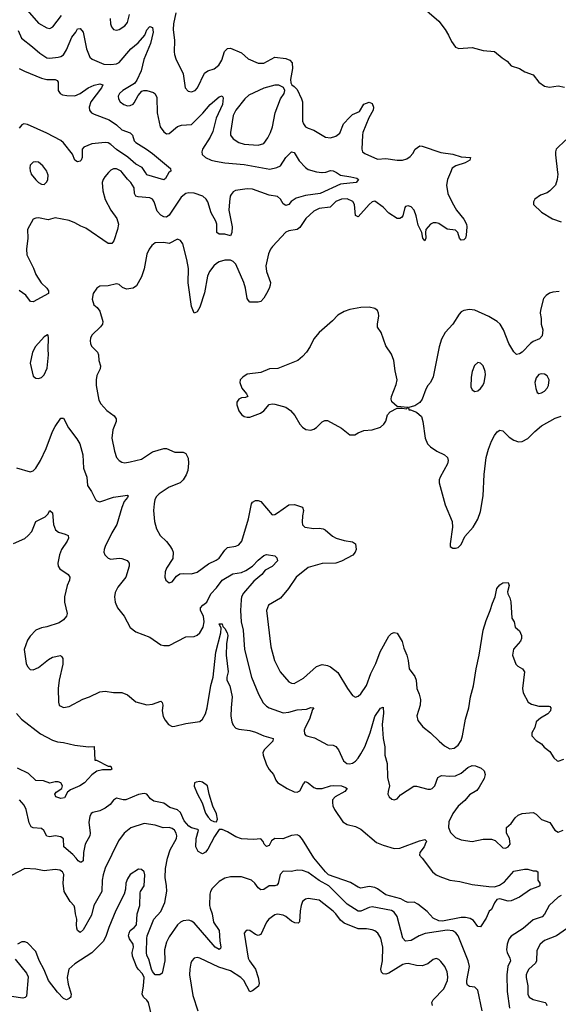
# Model space of a CAD drawing. Header units: inches. Extents: x 1771504 to 1971212, y 471788 to 643615.
# Tile 583 of 587: x 1903994 to 1907870, y 594018 to 601100. Entities that reach past the tile are written whole.
import ezdxf

# ---------------------------------------------------------------- set-up
doc = ezdxf.new("R2010")
doc.units = ezdxf.units.IN
doc.header["$MEASUREMENT"] = 0
doc.layers.add('B9509', color=7, linetype='Continuous')
doc.layers.add('B9600', color=7, linetype='Continuous')

msp = doc.modelspace()

# ---------------------------------------------------------------- linework, layer by layer
at = {"layer": 'B9509', "color": 5}
for points, elevation in [([(1904633.8, 600000), (1904606.7, 599970), (1904593.7, 599950), (1904587.8, 599930), (1904591.6, 599870), (1904610, 599807.3), (1904650, 599730.6), (1904692.2, 599670), (1904705.7, 599630), (1904698.9, 599590), (1904672.2, 599510), (1904656, 599490), (1904630, 599489.6), (1904470, 599601.1), (1904434, 599614), (1904390, 599639.7), (1904350, 599656.3), (1904250, 599674), (1904198.8, 599661.2), (1904130, 599675.1), (1904110, 599673), (1904090, 599664.5), (1904048.9, 599590), (1904053.2, 599530), (1904043.2, 599450), (1904046.4, 599410), (1904094.2, 599314.2), (1904110, 599268.4), (1904148.6, 599208.6), (1904190, 599168.8), (1904201.6, 599150), (1904201.1, 599130), (1904090, 599071.1), (1904072.7, 599072.7), (1904039, 599119), (1903990, 599153.3)], 360), ([(1904073.1, 600000), (1904077.6, 599990), (1904110, 599948.5), (1904130, 599930.4), (1904150, 599918.4), (1904170, 599915.5), (1904190, 599934), (1904195.6, 599950), (1904197.6, 599982.4), (1904192.6, 600000)], 360), ([(1907093.3, 600000), (1907072.9, 599950), (1907064.7, 599910), (1907074.9, 599850), (1907105.6, 599785.6), (1907138.2, 599730), (1907190, 599664.9), (1907208.4, 599630), (1907211.1, 599610), (1907206.2, 599550), (1907202.4, 599530), (1907190, 599517.6), (1907170, 599515.3), (1907158, 599530), (1907147.5, 599570), (1907130, 599586.3), (1907070, 599594.7), (1907010, 599633.8), (1906990, 599640.2), (1906970, 599638.9), (1906950.9, 599629.1), (1906917.6, 599590), (1906913.7, 599570), (1906915.8, 599530), (1906910, 599509.2), (1906894, 599530), (1906887.6, 599570), (1906861.8, 599621.8), (1906848.2, 599690), (1906833, 599730), (1906810, 599753.6), (1906790, 599760.7), (1906770, 599756), (1906765.5, 599750), (1906750.4, 599690), (1906741.4, 599678.6), (1906730, 599669.6), (1906710, 599671.2), (1906650, 599708.3), (1906610, 599750.6), (1906550, 599795.1), (1906530, 599789.8), (1906510, 599770.8), (1906430, 599681.1), (1906410, 599692.7), (1906402.9, 599770), (1906391.9, 599791.9), (1906351.5, 599811.5), (1906310, 599810.5), (1906270, 599791.8), (1906227.9, 599752.1), (1906150, 599741.3), (1906110, 599724.1), (1906052.6, 599670), (1906010, 599606.6), (1905990, 599591.8), (1905930, 599581), (1905910, 599571.1), (1905812.9, 599470), (1905798.9, 599450), (1905784.8, 599415.2), (1905766.3, 599330), (1905769, 599290), (1905798.2, 599210), (1905797.6, 599190), (1905790, 599166), (1905770.2, 599130), (1905750, 599096.2), (1905730, 599073.6), (1905710, 599067.8), (1905667.5, 599067.5), (1905650, 599069.4), (1905640.1, 599080.1), (1905630, 599095.3), (1905619.5, 599170), (1905607.4, 599210), (1905550, 599341.4), (1905530, 599360.6), (1905510, 599370.6), (1905470, 599369.8), (1905430, 599358.4), (1905410, 599347.6), (1905390, 599329.7), (1905358.8, 599290), (1905345.4, 599254.6), (1905323.4, 599136.6), (1905290, 599033.2), (1905270, 598999.3), (1905250, 598989.2), (1905230, 599038), (1905206.9, 599206.9), (1905208.2, 599310), (1905196.2, 599376.2), (1905167.1, 599487.1), (1905150.9, 599510.9), (1905130, 599521.6), (1905070, 599491.6), (1905030, 599496.9), (1904970, 599495.1), (1904944.2, 599475.8), (1904924.9, 599450), (1904910, 599413.2), (1904890, 599309), (1904871.6, 599250), (1904833.7, 599186.3), (1904810, 599168.3), (1904762.2, 599162.3), (1904734.1, 599174.1), (1904710, 599196.4), (1904690, 599199.8), (1904630, 599186.6), (1904570, 599183.6), (1904548, 599170), (1904523.7, 599130), (1904514.3, 599090), (1904527.4, 599050), (1904551.2, 599031.2), (1904570, 599004), (1904592.2, 598930), (1904590.5, 598910), (1904576.3, 598890), (1904513.7, 598830), (1904503.7, 598810), (1904500.3, 598790), (1904503.1, 598770), (1904511.8, 598751.8), (1904553.4, 598710), (1904560.5, 598690), (1904563, 598650), (1904574.9, 598610), (1904572.7, 598590), (1904550, 598541.2), (1904544.7, 598510), (1904544.4, 598470), (1904563.7, 598363.7), (1904577.8, 598337.8), (1904620.9, 598290), (1904674, 598250), (1904688.8, 598230), (1904688.9, 598210), (1904663.6, 598150), (1904658, 598090), (1904675.6, 597995.6), (1904690, 597950.8), (1904710.3, 597930.3), (1904730, 597918.4), (1904750, 597913.7), (1904790, 597919), (1904870, 597938.3), (1904950, 597991.4), (1905030, 598016.1), (1905050, 598016.9), (1905110, 597990.3), (1905170.4, 597990.4), (1905190, 597979.1), (1905207, 597947), (1905209.3, 597909.3), (1905203.4, 597856.6), (1905192.3, 597827.7), (1905170, 597791.5), (1905147.7, 597770), (1905070, 597737.1), (1904997.6, 597690), (1904978.9, 597670), (1904967.6, 597650), (1904961.1, 597618.9), (1904957.3, 597570), (1904964.7, 597490), (1904978.4, 597438.4), (1905003.7, 597390), (1905050, 597346.7), (1905075.2, 597315.2), (1905091.8, 597290), (1905097.8, 597270), (1905095.6, 597224.4), (1905050, 597154.5), (1905041.1, 597130), (1905038, 597090), (1905045.3, 597070), (1905070, 597050.5), (1905090, 597058), (1905123.1, 597096.9), (1905146.7, 597113.3), (1905170, 597117.6), (1905230, 597115.3), (1905270, 597127.2), (1905352.6, 597187.4), (1905407.9, 597212.1), (1905430, 597226.9), (1905470, 597284.6), (1905490, 597304), (1905550, 597314.3), (1905570, 597323.1), (1905591.4, 597350), (1905640.2, 597510), (1905663.2, 597616.8), (1905670, 597630.3), (1905690, 597643.1), (1905710, 597643.1), (1905730, 597633.7), (1905810, 597539.1), (1905830, 597540.5), (1905850, 597552.2), (1905930, 597610.3), (1905972.5, 597612.5), (1906030, 597593), (1906037.1, 597570), (1906029, 597531), (1906026.3, 597486.3), (1906030, 597466.8), (1906046.8, 597450), (1906110, 597440.4), (1906150, 597443.7), (1906178, 597438), (1906191.3, 597431.3), (1906244.7, 597384.7), (1906270.7, 597370), (1906330, 597354), (1906390, 597344.9), (1906410.6, 597330), (1906414.9, 597290), (1906408.2, 597270), (1906392.1, 597248), (1906310, 597206), (1906268.8, 597191.2), (1906170, 597189.8), (1906070, 597161), (1905984.4, 597090), (1905928.9, 597010), (1905870, 596940.5), (1905785.5, 596890), (1905769, 596850), (1905800.2, 596590), (1905828.1, 596490), (1905867.8, 596410), (1905930, 596337), (1905950, 596327.4), (1905970, 596324.9), (1906035.6, 596364.4), (1906130, 596447.4), (1906170, 596461.7), (1906210, 596454.6), (1906230, 596445.7), (1906284.5, 596404.4), (1906352.9, 596290), (1906390, 596240.4), (1906410, 596228.5), (1906430, 596234.4), (1906450, 596252.2), (1906490, 596312.4), (1906521.3, 596398.7), (1906557.5, 596470), (1906587.2, 596552.8), (1906650, 596665.5), (1906670, 596684.4), (1906690, 596692.4), (1906710, 596687.7), (1906747, 596627), (1906758.6, 596578.6), (1906780.3, 596530), (1906790.2, 596490.2), (1906796.5, 596430), (1906836.6, 596376.6), (1906846.7, 596350), (1906852.9, 596290), (1906869.2, 596249.2), (1906877.2, 596210), (1906875.2, 596170), (1906852.2, 596092.2), (1906858.7, 596058.7), (1906895.1, 596015.1), (1906950.6, 595970), (1907011.6, 595911.5), (1907050, 595878.4), (1907090, 595855.8), (1907120.1, 595859.9), (1907150, 595882.4), (1907170, 595916.3), (1907180.7, 595950), (1907202.6, 596070), (1907225.4, 596150), (1907237.4, 596230), (1907260.8, 596310), (1907277.9, 596430), (1907299.9, 596530), (1907329.9, 596710.1), (1907350, 596779.5), (1907380.7, 596850), (1907395.9, 596904.1), (1907415.1, 596950), (1907428.7, 597010), (1907450, 597035.8), (1907470, 597050.3), (1907510, 597052.4), (1907516.3, 597030), (1907505.2, 596985.2), (1907507.3, 596970), (1907522.4, 596942.4), (1907528.1, 596911.9), (1907534.9, 596794.9), (1907552.2, 596770), (1907560.7, 596730), (1907590, 596704), (1907604.4, 596670), (1907605.2, 596650), (1907597.5, 596630), (1907548.2, 596571.8), (1907539.6, 596530), (1907564.6, 596464.6), (1907578.4, 596450), (1907613, 596430), (1907627.6, 596410), (1907611.5, 596290), (1907617.5, 596257.5), (1907652.4, 596192.4), (1907676.5, 596176.5), (1907730, 596161.8), (1907801.7, 596161.7), (1907810, 596159.5), (1907817.4, 596150), (1907813, 596130), (1907793.6, 596106.4), (1907742.7, 596077.3), (1907710.4, 596050), (1907700.3, 596010), (1907680.5, 595970), (1907680.7, 595950), (1907710, 595914.8), (1907750, 595891), (1907767.9, 595867.9), (1907810, 595836), (1907838.4, 595790), (1907862.8, 595770), (1907870, 595766.7), (1907910, 595782.3)], 380), ([(1906273.3, 600000), (1906302.5, 599982.5), (1906378, 599970), (1906419.8, 599959.8), (1906431.3, 599951.3), (1906416, 599930), (1906303.4, 599916.6), (1906155.8, 599850), (1906050, 599835.6), (1905983.8, 599816.2), (1905946.9, 599793.1), (1905930, 599771.1), (1905910, 599763.5), (1905890, 599775.1), (1905870.8, 599810), (1905848.2, 599828.2), (1905790, 599838.9), (1905670, 599880.1), (1905630, 599882.7), (1905547.7, 599872.3), (1905530, 599861.8), (1905516.5, 599843.5), (1905509.6, 599830), (1905502.7, 599790), (1905500.1, 599730), (1905521.8, 599610), (1905520.3, 599570), (1905510, 599546.6), (1905470, 599557.7), (1905430, 599557.4), (1905411.8, 599570), (1905411.5, 599628.5), (1905406.4, 599650), (1905371.4, 599711.4), (1905348.2, 599790), (1905335, 599810), (1905310.8, 599830.8), (1905250, 599853), (1905210, 599854.4), (1905188.7, 599850), (1905156.1, 599823.9), (1905070, 599693.7), (1905050, 599680.8), (1905030, 599682.4), (1905010, 599694), (1904984.2, 599724.2), (1904960.5, 599790), (1904948.7, 599808.7), (1904930, 599819.8), (1904846.6, 599826.6), (1904830, 599831.6), (1904819.8, 599850), (1904817.2, 599890), (1904794.7, 599930), (1904770, 599953.5), (1904732.5, 600000)], 360), ([(1905067.7, 600000), (1905042.6, 599957.4), (1905031, 599949), (1904910, 599984.1), (1904899.8, 600000)], 340), ([(1906167.3, 600000), (1906170, 599999.6), (1906172.5, 600000)], 360), ([(1907864.8, 600000), (1907866, 599990), (1907863, 599950), (1907850.4, 599910), (1907810, 599869.3), (1907790, 599856), (1907742.5, 599837.5), (1907702, 599810), (1907691.3, 599790), (1907691.3, 599770), (1907750, 599714.8), (1907828.3, 599668.3), (1907890, 599646)], 420), ([(1907875.6, 599144.4), (1907830, 599140.3), (1907806.9, 599133.1), (1907782.7, 599117.3), (1907764.7, 599095.3), (1907740.8, 599010), (1907738.9, 598990), (1907746.7, 598950), (1907747.2, 598910), (1907759, 598870), (1907753.7, 598826.3), (1907735.8, 598804.2), (1907690, 598785.3), (1907668.8, 598771.2), (1907610, 598709.7), (1907590, 598696.3), (1907570, 598691.8), (1907550, 598711.6), (1907514, 598770), (1907475, 598870), (1907452.2, 598910), (1907430.8, 598930), (1907370, 598965), (1907270, 599011.2), (1907230, 599016.9), (1907190, 599009.6), (1907170, 598998), (1907157.2, 598982.8), (1907110.2, 598909.8), (1907054.9, 598850), (1907030, 598802), (1907012.7, 598747.3), (1906970, 598532.3), (1906950, 598491.5), (1906931, 598469), (1906917.4, 598442.6), (1906890.2, 598369.8), (1906873.3, 598346.7), (1906837.6, 598322.4), (1906792, 598310), (1906794, 598294), (1906806, 598294), (1906850, 598278.3), (1906885.2, 598245.2), (1906896, 598210), (1906913.1, 598090), (1906928.4, 598048.4), (1906950, 598027), (1906995.6, 597995.6), (1907051, 597971), (1907073.6, 597950), (1907078.2, 597930), (1907073.5, 597906.5), (1907019.5, 597810), (1907012.4, 597790), (1907012.2, 597770), (1907054.9, 597610), (1907105.7, 597490), (1907108.9, 597450), (1907091.1, 597331.1), (1907092, 597310), (1907110, 597298), (1907130, 597298), (1907150, 597304.7), (1907170, 597324.7), (1907197.2, 597382.8), (1907257.6, 597450), (1907290, 597506.8), (1907310, 597562.8), (1907330, 597676), (1907336.4, 597830), (1907352, 597950), (1907367.8, 598012.2), (1907390, 598068.4), (1907410, 598108.4), (1907430, 598135.8), (1907450, 598148.5), (1907470, 598143.7), (1907517.5, 598097.5), (1907550, 598076.2), (1907583.7, 598063.7), (1907610, 598065.5), (1907650, 598087.4), (1907700.9, 598139.1), (1907750, 598178.5), (1907846.3, 598233.6), (1907890, 598248.4)], 420), ([(1903970, 597878), (1904070, 597848.8), (1904090, 597854.4), (1904110, 597875.5), (1904142.6, 597930), (1904183.7, 598016.3), (1904230, 598137.1), (1904250, 598174.4), (1904290, 598233.4), (1904310, 598234.8), (1904344.1, 598164.1), (1904406.1, 598086.1), (1904425.7, 598050), (1904448.9, 597970), (1904453.9, 597873.9), (1904477.4, 597810), (1904480.9, 597750), (1904510, 597707.3), (1904539.3, 597650), (1904550, 597639.3), (1904570, 597632.2), (1904670, 597666), (1904770, 597681), (1904774.6, 597674.6), (1904770, 597662.7), (1904745.7, 597634.3), (1904727.8, 597592.2), (1904693.1, 597470), (1904656.5, 597410), (1904607.9, 597312.1), (1904601.1, 597290), (1904600.3, 597270), (1904607, 597250), (1904630, 597226.7), (1904650, 597220.3), (1904710, 597227.4), (1904730, 597224.6), (1904767.3, 597210), (1904781.3, 597190), (1904781.1, 597170), (1904758.7, 597090), (1904700.9, 597019.1), (1904679.9, 596980.1), (1904675.3, 596950), (1904680.3, 596910), (1904697, 596870), (1904746.7, 596810), (1904790, 596727.3), (1904830, 596697.3), (1904930, 596658.9), (1905010, 596604.9), (1905030, 596598.7), (1905070, 596599.5), (1905190, 596661.6), (1905250, 596663.1), (1905270, 596672.7), (1905290, 596690.4), (1905314.4, 596730), (1905322.5, 596770), (1905317.1, 596810), (1905296.2, 596850), (1905294.6, 596870), (1905310.9, 596889.1), (1905341.6, 596910), (1905370.6, 596970), (1905410, 597013.6), (1905450.9, 597070), (1905526.7, 597113.3), (1905590, 597123), (1905621.7, 597138.3), (1905669.4, 597170.6), (1905710, 597212.9), (1905750, 597246), (1905770, 597252.4), (1905830, 597243), (1905844.9, 597230), (1905850, 597207.3), (1905810, 597167.6), (1905759.7, 597140.3), (1905735.6, 597110), (1905679.1, 597060.9), (1905603.5, 596976.5), (1905591.2, 596950), (1905587.8, 596927.8), (1905583.8, 596850), (1905586.8, 596770), (1905601.4, 596710), (1905611.3, 596570), (1905662.9, 596370), (1905712.2, 596250), (1905747.1, 596187.1), (1905770, 596162.6), (1905790, 596150.3), (1905890, 596115.6), (1905930, 596120.2), (1905990, 596137), (1906058.8, 596141.2), (1906090, 596152.7), (1906110, 596150.6), (1906101.4, 596138.6), (1906080.2, 596070), (1906048.3, 596008.3), (1906042, 595990), (1906043.1, 595963.1), (1906052.7, 595952.7), (1906066.6, 595946.6), (1906115.8, 595935.8), (1906210, 595883.7), (1906250, 595882.4), (1906270, 595873), (1906288.9, 595848.9), (1906324.4, 595770), (1906349.2, 595749.2), (1906367.5, 595747.5), (1906390, 595753.7), (1906410, 595767), (1906430, 595788.4), (1906450, 595820.4), (1906477.7, 595870), (1906516.5, 595970), (1906550, 596087.7), (1906590, 596147.3), (1906610, 596154.8), (1906611.6, 596111.6), (1906603.6, 596030), (1906609.2, 595930), (1906621.2, 595870), (1906622.2, 595810), (1906637.6, 595750), (1906641.7, 595650), (1906656.3, 595590), (1906644.9, 595550), (1906643.8, 595530), (1906652.4, 595510), (1906673, 595493), (1906690, 595488.9), (1906710, 595495.3), (1906734.5, 595525.5), (1906830, 595586), (1906850, 595586.7), (1906930, 595565.3), (1906950, 595564.9), (1906961.2, 595570), (1906980.5, 595590), (1907003.5, 595650), (1907030, 595664.4), (1907090, 595659.8), (1907130, 595662), (1907170, 595680.9), (1907218.3, 595721.7), (1907250, 595737), (1907274.5, 595734.5), (1907315.7, 595715.7), (1907336.3, 595696.3), (1907344.1, 595670), (1907336.7, 595643.3), (1907301.2, 595578.8), (1907283, 595557), (1907230, 595525.8), (1907196.3, 595483.7), (1907150, 595442.2), (1907111.4, 595390), (1907083.1, 595330), (1907080.6, 595290), (1907094.9, 595254.9), (1907130, 595218.7), (1907170, 595202), (1907250, 595190.3), (1907330, 595205.3), (1907390, 595206), (1907416.7, 595196.7), (1907470, 595143), (1907490, 595142.4), (1907510, 595150.8), (1907523.7, 595170), (1907518, 595210), (1907498, 595250), (1907498, 595290), (1907530, 595319.1), (1907560.3, 595359.7), (1907580.8, 595379.2), (1907609.8, 595390.2), (1907690, 595397), (1907710, 595386.4), (1907750, 595348.5), (1907810, 595326.7), (1907846, 595270), (1907870, 595255.8), (1907904, 595270)], 360), ([(1903950, 597332.4), (1904030, 597368.9), (1904055.6, 597390), (1904080.1, 597419.9), (1904109.5, 597490), (1904176.3, 597523.7), (1904195.8, 597544.2), (1904210, 597570.7), (1904230, 597552), (1904236.1, 597470), (1904252, 597432), (1904273.2, 597413.2), (1904320.7, 597400.7), (1904341.6, 597390), (1904344.6, 597370), (1904336.1, 597350), (1904295.6, 597290), (1904281.1, 597250), (1904268.4, 597190), (1904270.6, 597170), (1904282, 597150), (1904342, 597110), (1904354.4, 597090), (1904352, 597070), (1904336, 597030), (1904315.5, 596950), (1904315.5, 596910), (1904335.5, 596830), (1904330.5, 596810), (1904310, 596782.7), (1904279, 596761), (1904190, 596733.3), (1904150, 596727), (1904110.8, 596710), (1904070, 596666.6), (1904050, 596638), (1904026, 596570), (1904041.3, 596470), (1904050, 596447.3), (1904070, 596426), (1904090, 596424.4), (1904130, 596441.1), (1904202.2, 596497.8), (1904230, 596514), (1904286.8, 596526.8), (1904298, 596518), (1904304.5, 596504.5), (1904303.8, 596463.8), (1904277.4, 596350), (1904271.6, 596290), (1904272.4, 596192.4), (1904277.3, 596170), (1904284.4, 596164.4), (1904310, 596152.4), (1904350, 596159.5), (1904447.7, 596212.3), (1904496, 596230), (1904570, 596266.4), (1904610, 596270.4), (1904670, 596260.3), (1904730, 596260.4), (1904770, 596244.4), (1904830, 596194.9), (1904910, 596172.7), (1904950, 596176.9), (1905010, 596198), (1905018, 596190), (1905023.1, 596170), (1905020.3, 596130), (1905027.1, 596087.1), (1905040.7, 596060.7), (1905065.3, 596030), (1905090, 596017), (1905110, 596018), (1905190, 596038), (1905290, 596052.4), (1905310, 596068.2), (1905330, 596108.2), (1905342.7, 596150), (1905369.9, 596310.1), (1905385.7, 596370), (1905404.7, 596550), (1905442.4, 596690), (1905443.6, 596723.6), (1905430, 596754), (1905450, 596754), (1905455.6, 596735.6), (1905470, 596722.4), (1905487.9, 596690), (1905491.3, 596671.3), (1905482, 596610), (1905479.1, 596530), (1905493.9, 596410), (1905484.2, 596370), (1905484.5, 596350), (1905505.9, 596310), (1905524, 596230), (1905515.2, 596150), (1905514, 596090), (1905519.6, 596050), (1905530, 596025.5), (1905550, 596004.2), (1905570, 595996.9), (1905650, 595987.3), (1905690, 595975.4), (1905750, 595948.5), (1905817.4, 595930), (1905816.3, 595910), (1905755.1, 595850), (1905744.8, 595830), (1905745.1, 595810), (1905770, 595741.7), (1905790, 595706.7), (1905819.7, 595670), (1905838, 595630), (1905850, 595614.6), (1905918.7, 595570), (1905970, 595545.6), (1905990, 595544.9), (1906010, 595554), (1906036.4, 595603.6), (1906050, 595620.3), (1906070, 595612), (1906110, 595578.4), (1906130, 595571.1), (1906170, 595570.2), (1906229.9, 595590.1), (1906250, 595592.1), (1906310.1, 595590.1), (1906337.7, 595577.7), (1906350.4, 595570), (1906333.7, 595550), (1906263.6, 595510), (1906246.2, 595490), (1906244, 595470), (1906246.9, 595446.9), (1906259, 595419), (1906320.3, 595330), (1906350, 595311.5), (1906410, 595296.2), (1906450, 595276.9), (1906562.5, 595182.5), (1906610, 595162.6), (1906690, 595139.6), (1906730, 595141.5), (1906870, 595194.9), (1906910, 595204.7), (1906924.7, 595190), (1906917.3, 595182.7), (1906903.8, 595150), (1906873, 595110), (1906870.6, 595090), (1906890.3, 595070.3), (1906964.9, 594970), (1906990.2, 594950.2), (1907016.9, 594936.9), (1907090, 594912.2), (1907161.1, 594901.1), (1907250, 594878.8), (1907370, 594864.4), (1907410, 594863.8), (1907445.7, 594874.3), (1907481.7, 594898.3), (1907550, 594974.9), (1907626, 594990), (1907650.6, 594990.6), (1907690, 594978), (1907710, 594978), (1907722, 594970), (1907722, 594910), (1907738, 594890), (1907736, 594870), (1907730, 594865.2), (1907670, 594843.7), (1907590, 594789.7), (1907530, 594762.9), (1907510, 594759.6), (1907450, 594777.6), (1907428.7, 594771.3), (1907411.5, 594748.5), (1907390, 594700.7), (1907372.5, 594687.5), (1907350, 594637), (1907310, 594576), (1907290, 594577), (1907259.8, 594619.8), (1907235.5, 594635.5), (1907202.9, 594642.9), (1907170, 594642.5), (1907036.3, 594616.3), (1907010, 594618), (1906970, 594638), (1906926.4, 594686.4), (1906859.5, 594739.5), (1906833.9, 594753.9), (1906790, 594750.7), (1906770, 594756.8), (1906736.4, 594776.4), (1906630, 594805.8), (1906569.3, 594849.3), (1906550, 594858.4), (1906510, 594864.6), (1906450, 594853.2), (1906430, 594860.3), (1906375.1, 594895.1), (1906217, 594950), (1906194.8, 594970), (1906110, 595072.1), (1906030, 595203.8), (1906010, 595226.8), (1905990, 595236.2), (1905950, 595231.4), (1905887.2, 595207.3), (1905829, 595211), (1905807.2, 595192.8), (1905790, 595160.9), (1905770, 595152.3), (1905752.3, 595170), (1905747, 595190), (1905730, 595209.4), (1905675.4, 595204.6), (1905589.1, 595209.1), (1905550, 595222), (1905490, 595259.1), (1905450, 595275.1), (1905430, 595275.3), (1905394.9, 595225.1), (1905347.1, 595132.9), (1905330, 595112), (1905310, 595101.2), (1905303.7, 595103.7), (1905278.3, 595118.3), (1905262, 595150), (1905265, 595210), (1905281, 595270), (1905275.8, 595275.8), (1905230, 595287.3), (1905210, 595300.6), (1905177.9, 595337.9), (1905150, 595398.9), (1905130, 595417.9), (1905073.3, 595433.3), (1905030, 595463.9), (1904960.2, 595480.2), (1904935.9, 595495.9), (1904910, 595529.7), (1904890, 595535.1), (1904850, 595527.9), (1904758, 595490), (1904738, 595490), (1904690, 595500.9), (1904670, 595487.3), (1904645.1, 595454.9), (1904610.1, 595429.9), (1904570, 595410.8), (1904521.2, 595398.8), (1904508.7, 595391.3), (1904498.7, 595370), (1904492.1, 595327.9), (1904500.2, 595250), (1904498.5, 595230), (1904464.3, 595170), (1904452.5, 595110), (1904451.6, 595050), (1904438.5, 595041.5), (1904430, 595040.4), (1904414, 595050), (1904401.4, 595070), (1904375.7, 595095.7), (1904310.8, 595150), (1904309, 595209), (1904290, 595223.5), (1904250, 595230.9), (1904210, 595222.7), (1904190, 595228.3), (1904167.7, 595267.7), (1904150, 595283.5), (1904090, 595287.1), (1904075.6, 595295.6), (1904062.9, 595322.9), (1904039.4, 595419.4), (1904025.4, 595450), (1903991.5, 595490)], 340), ([(1903970.3, 596110), (1904007.9, 596067.9), (1904144.6, 595964.6), (1904230, 595917.4), (1904266.3, 595906.3), (1904310, 595902.3), (1904390, 595882.4), (1904490, 595870.7), (1904530, 595871.3), (1904534, 595774), (1904546, 595774), (1904630, 595732), (1904650, 595732), (1904656, 595710), (1904650, 595704), (1904590, 595705.2), (1904550, 595694), (1904512.3, 595667.7), (1904459.1, 595610), (1904427.3, 595590), (1904358.3, 595561.7), (1904337, 595543), (1904315.8, 595504.2), (1904290, 595498.4), (1904254, 595510), (1904246.6, 595530), (1904256, 595544), (1904297.2, 595570), (1904302.7, 595590), (1904289, 595610), (1904270, 595618.4), (1904250, 595619.5), (1904210, 595609.3), (1904165.1, 595625.1), (1904110, 595627.1), (1904057.1, 595677.2), (1903977.8, 595717.8)], 320), ([(1907323.2, 593970), (1907290, 594119.6), (1907270, 594142), (1907230, 594146.4), (1907215.6, 594155.6), (1907210.8, 594170.8), (1907212.7, 594190), (1907229.9, 594290), (1907222.2, 594330), (1907149.8, 594510), (1907132.5, 594532.5), (1907110, 594547.4), (1907070, 594550.3), (1906911.7, 594528.3), (1906868.6, 594511.4), (1906810, 594476.4), (1906770, 594472.4), (1906750, 594494), (1906711.2, 594650), (1906690, 594680.9), (1906670, 594692.2), (1906530, 594718.2), (1906510, 594713.8), (1906450, 594687.2), (1906430, 594687.8), (1906350, 594737.5), (1906217.7, 594870), (1906148.8, 594908.8), (1906070, 594965.3), (1906030, 594981.4), (1905990, 594982.8), (1905950, 594972.9), (1905890, 594976.8), (1905868.1, 594951.9), (1905852.9, 594887.2), (1905845.3, 594874.8), (1905830.2, 594869.8), (1905790, 594871), (1905750, 594843.1), (1905730, 594840.5), (1905710, 594855.8), (1905685.4, 594890), (1905662.7, 594910), (1905590, 594934.3), (1905510, 594934.8), (1905470, 594925.7), (1905430, 594901.7), (1905379, 594850), (1905366.4, 594830), (1905361.7, 594810), (1905361, 594730), (1905364.6, 594710), (1905379.1, 594670), (1905389.2, 594609.2), (1905428.6, 594550), (1905434, 594474), (1905442.3, 594430), (1905439.7, 594420.3), (1905430, 594411.6), (1905399.8, 594430), (1905250, 594603.1), (1905230, 594616.2), (1905210, 594622.5), (1905170, 594619.3), (1905150, 594609.8), (1905130, 594588.6), (1905070, 594502.4), (1905050, 594465.1), (1905037, 594410), (1905037.9, 594330), (1905018.6, 594241.4), (1905002.8, 594230), (1904970, 594230.6), (1904950, 594253.5), (1904942.3, 594270), (1904922.1, 594342.1), (1904909.9, 594370), (1904906.3, 594390), (1904907.9, 594492.1), (1904911.3, 594510), (1904960.3, 594630), (1905010, 594686.3), (1905038.7, 594750), (1905052.1, 594832.1), (1905050.8, 594870), (1905040.8, 594930), (1905044.1, 594995.9), (1905057.8, 595070), (1905075.9, 595130), (1905123.4, 595210), (1905125.2, 595230), (1905120.5, 595250), (1905108.7, 595270), (1905090, 595283.4), (1905070, 595289.1), (1905026.7, 595286.7), (1904970, 595306.9), (1904890, 595317.9), (1904793.7, 595286.3), (1904746, 595250), (1904705.9, 595194.1), (1904610, 594996.2), (1904594.3, 594950), (1904587, 594910), (1904585, 594830), (1904527.8, 594730), (1904510, 594658.4), (1904450, 594554), (1904430, 594535.6), (1904410, 594549.2), (1904405.1, 594565.1), (1904401.5, 594590), (1904406, 594630), (1904394.4, 594670), (1904391.6, 594710), (1904386.2, 594726.1), (1904358.2, 594758.2), (1904313.3, 594830), (1904305.8, 594890), (1904310.7, 594950.7), (1904302.9, 594970), (1904283.7, 594983.7), (1904248.8, 594988.8), (1904170, 594977.6), (1904110, 594989.8), (1904030, 594994), (1903934.9, 594945.1)], 360), ([(1904945, 593930), (1904921.5, 594030), (1904910, 594049.1), (1904884, 594070), (1904876.1, 594090), (1904885.9, 594150), (1904889.5, 594210), (1904877.9, 594237.9), (1904846.4, 594270), (1904834.2, 594290), (1904804.8, 594364.8), (1904803.1, 594390), (1904812.5, 594430), (1904809.9, 594449.9), (1904784.7, 594490), (1904777.9, 594510), (1904780.5, 594530), (1904789.9, 594550.1), (1904817.2, 594570), (1904833.4, 594590), (1904839.9, 594670), (1904858.4, 594730), (1904861, 594819), (1904863.5, 594830), (1904890.7, 594870), (1904895, 594950), (1904890, 594972), (1904870, 594987), (1904850, 594989.4), (1904790, 594951.3), (1904770, 594919.5), (1904758.5, 594890), (1904754.2, 594845.8), (1904745.2, 594810), (1904686.7, 594693.3), (1904635.5, 594570), (1904614.4, 594505.6), (1904593.6, 594470), (1904512.5, 594387.5), (1904390, 594309.8), (1904347.8, 594270), (1904336.5, 594210), (1904342.9, 594162.9), (1904363.6, 594090), (1904362.6, 594077.4), (1904361.3, 594070), (1904350, 594059.7), (1904330, 594051.5), (1904310, 594059.6), (1904266.3, 594106.3), (1904201.4, 594190), (1904170, 594266), (1904133.4, 594333.4), (1904110, 594399), (1904050, 594459.3), (1904030, 594466.6), (1904010, 594466.6), (1903978.8, 594450)], 380), ([(1906965.4, 594010), (1906959.2, 594030), (1906969.8, 594050), (1907047.1, 594130), (1907072.7, 594190), (1907074.9, 594214.9), (1907070, 594252.7), (1907052.4, 594290), (1907025.2, 594325.2), (1907010, 594340.7), (1906990, 594347.6), (1906970, 594341.6), (1906930.1, 594309.9), (1906890, 594295), (1906850, 594296.5), (1906790, 594310.8), (1906770, 594308.8), (1906750, 594304.1), (1906650, 594242.2), (1906630, 594234.8), (1906610, 594238), (1906598, 594250), (1906593.3, 594270), (1906603.9, 594330), (1906607.5, 594430), (1906593, 594493), (1906571, 594530), (1906550, 594546.6), (1906530, 594554.8), (1906490, 594560.6), (1906430, 594560.8), (1906330, 594600.6), (1906302.2, 594622.2), (1906268.3, 594670), (1906250, 594688.3), (1906150, 594766.5), (1906070, 594778), (1906050, 594773.7), (1906030, 594756.9), (1906019.3, 594730), (1906012.3, 594690), (1906007.9, 594612.1), (1905997.5, 594602.5), (1905975.1, 594604.9), (1905950, 594615.7), (1905910, 594649.8), (1905890, 594659.8), (1905850, 594667.3), (1905830, 594662.6), (1905787, 594630), (1905771.1, 594608.9), (1905730, 594519.5), (1905710, 594513.3), (1905690, 594521.3), (1905650, 594549.6), (1905630, 594551.8), (1905618, 594542), (1905610.5, 594529.5), (1905639.2, 594350), (1905648.3, 594330), (1905690.1, 594270.1), (1905709.5, 594210), (1905716.6, 594170), (1905711.4, 594148.6), (1905670, 594115.8), (1905650, 594107.6), (1905606, 594190), (1905584.9, 594210), (1905510, 594258.8), (1905425.9, 594286), (1905290, 594351.2), (1905270, 594355.1), (1905250, 594349.5), (1905232.7, 594330), (1905226.5, 594313.5), (1905217.8, 594270), (1905216.9, 594230), (1905240.9, 594081), (1905276.8, 593970)], 380), ([(1907890, 594799.8), (1907870, 594788.7), (1907803.6, 594730), (1907770, 594666.3), (1907752.8, 594647.2), (1907690, 594624.8), (1907616.8, 594563.2), (1907531.1, 594508.9), (1907514.4, 594485.6), (1907502.6, 594450), (1907497.8, 594410), (1907501.1, 594390), (1907522.2, 594350), (1907525.4, 594330), (1907507.5, 594290), (1907500.8, 594230), (1907501.6, 594110), (1907518.2, 593990)], 360), ([(1907930, 594561), (1907857, 594510), (1907770, 594475.9), (1907738.6, 594450), (1907715.4, 594404.6), (1907712.4, 594330), (1907706, 594314), (1907659, 594270), (1907645.9, 594250), (1907639.8, 594230), (1907638.9, 594210), (1907651, 594151), (1907650.2, 594090.2), (1907660.2, 594070), (1907690, 594052.7), (1907776, 594030), (1907783.4, 594023.4), (1907786.7, 594010)], 380), ([(1903962.2, 594342.2), (1904042.3, 594242.3), (1904055.8, 594215.8), (1904043, 594077), (1904033.5, 594066.5), (1904016.5, 594063.5), (1903934.2, 594074.2)], 380)]:
    msp.add_lwpolyline(points, dxfattribs=dict(at, elevation=elevation))
for points, elevation in [([(1906510, 599033), (1906448.8, 599031.2), (1906370, 599016.9), (1906330, 599002.4), (1906284.4, 598975.6), (1906245.5, 598934.5), (1906149.3, 598850.7), (1906110, 598804.5), (1906084.6, 598750), (1906058.9, 598710), (1906030, 598678), (1905996.4, 598650), (1905851.7, 598591.7), (1905791.6, 598588.4), (1905730, 598563), (1905631.3, 598550), (1905598.8, 598530), (1905580.7, 598510), (1905578, 598490), (1905591.8, 598450), (1905626, 598410), (1905636.3, 598390), (1905618, 598382), (1905590, 598379.7), (1905570.7, 598370), (1905556.4, 598350), (1905557.1, 598330), (1905570, 598287.3), (1905590, 598260.7), (1905610, 598246), (1905630, 598240.4), (1905650, 598242), (1905726, 598270), (1905750, 598287.2), (1905788.7, 598331.3), (1905810, 598336.5), (1905830, 598334.4), (1905910, 598312.4), (1905943, 598290), (1905973.9, 598253.9), (1906010.3, 598190), (1906030, 598168.7), (1906053.7, 598153.7), (1906088.9, 598148.9), (1906110, 598154.3), (1906130, 598167.4), (1906170, 598207.6), (1906190, 598217.4), (1906210, 598216.5), (1906310, 598163.1), (1906370, 598114.9), (1906405.3, 598114.7), (1906430, 598128.4), (1906470, 598145.3), (1906530, 598150.4), (1906590, 598170.4), (1906615.1, 598190), (1906628.5, 598211.5), (1906641.5, 598258.5), (1906660.8, 598279.2), (1906710, 598304.9), (1906746.8, 598306.8), (1906778, 598302), (1906786, 598310), (1906710, 598318), (1906671.1, 598351.1), (1906667.4, 598370), (1906669.8, 598390.2), (1906704.2, 598475.8), (1906710.8, 598510), (1906695.4, 598575.4), (1906686.2, 598650), (1906670, 598694.5), (1906630, 598755.1), (1906596.3, 598850), (1906569.7, 598889.7), (1906568.2, 598910), (1906578.9, 598970), (1906576.9, 598990), (1906569.6, 599009.6), (1906550, 599022)], 420), ([(1904192.9, 598832.9), (1904170, 598819), (1904107.4, 598750), (1904087.2, 598710), (1904068.5, 598630), (1904090, 598536), (1904110, 598522), (1904130, 598520.5), (1904150, 598525.5), (1904170, 598544.9), (1904192.7, 598592.7), (1904200.5, 598690), (1904197.6, 598730), (1904201.2, 598810), (1904198, 598830)], 380), ([(1907290, 598635.1), (1907267.1, 598612.9), (1907250.5, 598570), (1907242.4, 598530), (1907239.8, 598459.8), (1907250, 598438), (1907270, 598426), (1907290, 598431), (1907310, 598446.8), (1907326.6, 598470), (1907335.6, 598490), (1907346.8, 598546.8), (1907344.5, 598570), (1907329.3, 598610), (1907310, 598629.3)], 440), ([(1907750, 598553.6), (1907730, 598547), (1907710, 598524), (1907702, 598490), (1907707.7, 598447.7), (1907719.1, 598419.1), (1907730, 598410.7), (1907750, 598415.5), (1907770, 598428.4), (1907789.5, 598450), (1907798.7, 598470), (1907803.6, 598510), (1907790, 598538), (1907770, 598551.6)], 440), ([(1905290, 595619.7), (1905263.2, 595616.8), (1905250.7, 595610), (1905250, 595586), (1905270, 595534.8), (1905306.3, 595466.3), (1905330, 595393.4), (1905350, 595363), (1905370, 595343.8), (1905390, 595334), (1905410, 595331.3), (1905416.2, 595350), (1905410, 595388.7), (1905384.4, 595444.4), (1905356.9, 595530), (1905345.6, 595590), (1905310, 595614.8)], 340)]:
    msp.add_lwpolyline(points, close=True, dxfattribs=dict(at, elevation=elevation))
at = {"layer": 'B9600', "color": 5}
for points, elevation in [([(1906870.8, 601210), (1907010, 601090.7), (1907055.5, 601030), (1907080.5, 600990), (1907102.4, 600942.4), (1907130, 600902.8), (1907153.2, 600893.2), (1907250, 600900.3), (1907330, 600879.6), (1907410, 600870.4), (1907465, 600825), (1907502.2, 600802.2), (1907530, 600768.4), (1907590, 600748.7), (1907630, 600724.6), (1907690, 600704.6), (1907728.9, 600650), (1907770, 600622), (1907805.6, 600614.4), (1907870, 600625.5), (1907915.1, 600615.1)], 420), ([(1904047.9, 601167.9), (1904130, 601076), (1904190, 601042.3), (1904210, 601038), (1904232.3, 601047.7), (1904295.3, 601130)], 380), ([(1904644.2, 601110), (1904647, 601070), (1904654.9, 601050), (1904670, 601030.6), (1904690, 601025.3), (1904710, 601030.4), (1904750, 601057.1), (1904770, 601079.1), (1904783, 601137)], 380), ([(1905117.2, 601150), (1905100.7, 601070), (1905099.3, 601030), (1905107.6, 600950), (1905104.7, 600870), (1905107.9, 600850), (1905118.7, 600818.7), (1905171.3, 600710), (1905184.6, 600610), (1905205.4, 600585.4), (1905230, 600580.4), (1905257, 600590), (1905274.3, 600610), (1905324.7, 600715.3), (1905348.4, 600731.6), (1905393, 600747), (1905427.3, 600772.7), (1905447.7, 600810), (1905468, 600872), (1905490, 600894), (1905510, 600894.9), (1905590, 600862), (1905638.5, 600818.5), (1905710, 600788.1), (1905750, 600786.5), (1905830, 600829.5), (1905910, 600821), (1905939.1, 600810), (1905955.8, 600790), (1905956.5, 600750), (1905942.4, 600670), (1905945.5, 600645.5), (1905952.7, 600632.7), (1905970, 600620.7), (1905990, 600597.3), (1906022.8, 600530), (1906030.2, 600510), (1906028.5, 600370), (1906035.6, 600350), (1906050, 600330.4), (1906070, 600318.9), (1906110, 600305.2), (1906194.2, 600254.2), (1906230, 600251.1), (1906270, 600261.8), (1906296.7, 600283.3), (1906324.9, 600350), (1906370, 600399.1), (1906390, 600417.6), (1906439.4, 600440.6), (1906470, 600491.6), (1906510, 600508.2), (1906530, 600497.3), (1906539.5, 600470), (1906536.5, 600450), (1906506.5, 600393.5), (1906464.3, 600290), (1906460.2, 600270), (1906455.3, 600170), (1906461.6, 600150), (1906476.7, 600136.7), (1906570, 600098.2), (1906630, 600102.7), (1906710, 600088.9), (1906749.1, 600090.9), (1906779.7, 600100.3), (1906804.9, 600115.1), (1906823.4, 600136.6), (1906840.4, 600170), (1906872.6, 600192.6), (1906891.5, 600191.5), (1907024.2, 600144.2), (1907110, 600133.3), (1907170, 600112.8), (1907238, 600110), (1907233.4, 600090), (1907199.3, 600070), (1907131.6, 600048.4), (1907106.8, 600033.2), (1907093.3, 600000)], 380), ([(1903983.7, 601023.7), (1904006.3, 600966.3), (1904086.1, 600906.1), (1904138.9, 600858.9), (1904190, 600826.5), (1904210, 600822.9), (1904270, 600829.5), (1904290, 600835.2), (1904310, 600848.4), (1904330, 600882.6), (1904370, 600975.2), (1904397.4, 601010), (1904410, 601034), (1904430, 601038), (1904450, 601010.8), (1904474.3, 600890), (1904497.6, 600830), (1904516.2, 600816.2), (1904600.5, 600780.5), (1904650, 600777.1), (1904690, 600782.8), (1904710, 600793.1), (1904792.7, 600890), (1904846.8, 600933.2), (1904893.6, 600990), (1904910, 601027.3), (1904927.6, 601050), (1904930, 601052), (1904950, 601044), (1904955, 601010), (1904935, 600930), (1904886.1, 600813.9), (1904867.5, 600732.5), (1904835.9, 600664.1), (1904819.7, 600640.3), (1904736.5, 600590), (1904711.7, 600570), (1904702, 600550), (1904704.4, 600530), (1904717, 600510), (1904743.8, 600490), (1904770, 600481.3), (1904790, 600482.8), (1904810, 600491.8), (1904818.4, 600501.6), (1904846.2, 600553.8), (1904873.1, 600586.9), (1904888, 600592), (1904909.6, 600590.4), (1904957.8, 600577.7), (1904970, 600567.7), (1904980.8, 600540.8), (1904983.2, 600430), (1905004.2, 600330), (1905030, 600292.7), (1905050, 600280.3), (1905070, 600282.4), (1905130, 600332.9), (1905159, 600341), (1905230, 600346.3), (1905312.7, 600427.3), (1905363.9, 600490), (1905430, 600544.9), (1905452, 600552), (1905458.3, 600538.3), (1905453.1, 600490), (1905408.9, 600391.1), (1905384.2, 600295.8), (1905364.3, 600255.7), (1905308.3, 600170), (1905304.2, 600150), (1905307.5, 600130), (1905330, 600109.1), (1905370.7, 600090), (1905402, 600082), (1905470.8, 600070.8), (1905610, 600058.8), (1905794.7, 600025.3), (1905843.7, 600036.3), (1905871.2, 600048.8), (1905910, 600108.2), (1905950, 600150.6), (1905970, 600144), (1906005.2, 600085.2), (1906050, 600037.6), (1906070, 600023.7), (1906130, 600004.9), (1906167.3, 600000)], 360), ([(1903990, 600750.3), (1904027.3, 600730), (1904150, 600680.4), (1904190, 600670.7), (1904250, 600670.1), (1904262.7, 600662.7), (1904271.6, 600650), (1904270.2, 600590), (1904284.4, 600570), (1904300.8, 600560.8), (1904333.8, 600553.8), (1904390, 600553.6), (1904428.4, 600570), (1904487.6, 600610), (1904530, 600628.8), (1904570, 600639.7), (1904592.2, 600632.2), (1904581.5, 600610), (1904506, 600510), (1904494.5, 600470), (1904495.8, 600450), (1904501.2, 600441.2), (1904510.3, 600430), (1904530, 600420.1), (1904638.9, 600378.9), (1904690, 600343), (1904730, 600307.5), (1904790, 600286.5), (1904804.7, 600270), (1904817.6, 600230), (1904830, 600216.9), (1904907.6, 600170), (1904950, 600137.5), (1905078, 600030), (1905082, 600010), (1905070, 600004), (1905067.7, 600000)], 340), ([(1904899.8, 600000), (1904876.3, 600036.3), (1904830, 600060.2), (1904772.2, 600112.2), (1904690, 600165.4), (1904650, 600201.4), (1904630, 600213.4), (1904610, 600217.7), (1904513.5, 600206.5), (1904455.5, 600184.5), (1904443.6, 600170), (1904443.2, 600110), (1904435.5, 600090), (1904430, 600083.1), (1904410, 600078), (1904390, 600089.7), (1904373.1, 600133.1), (1904310, 600213.5), (1904290, 600230.9), (1904190, 600285.1), (1904050, 600347.4), (1904024, 600350), (1904010, 600343), (1903990, 600320.7)], 340), ([(1907924.7, 600235.3), (1907855.5, 600170), (1907848.7, 600150), (1907848.8, 600128.8), (1907864.8, 600000)], 420), ([(1904192.6, 600000), (1904189.7, 600010), (1904160.5, 600050), (1904130, 600074.3), (1904110, 600078.9), (1904090, 600075.1), (1904070, 600053.2), (1904065.8, 600034.2), (1904068.7, 600010), (1904073.1, 600000)], 360), ([(1904732.5, 600000), (1904724.4, 600010), (1904690, 600028.7), (1904670, 600028.4), (1904650, 600018), (1904633.8, 600000)], 360), ([(1906172.5, 600000), (1906196.6, 600003.4), (1906230, 600015.8), (1906250, 600014), (1906273.3, 600000)], 360)]:
    msp.add_lwpolyline(points, dxfattribs=dict(at, elevation=elevation))
at = {"layer": 'B9600', "color": 5, "elevation": 380}
msp.add_lwpolyline([(1905858, 600630), (1905830, 600628.2), (1905750, 600608), (1905643.1, 600556.9), (1905613.2, 600530), (1905548.9, 600450), (1905530.8, 600410), (1905511.3, 600290), (1905511.6, 600270), (1905530, 600244.2), (1905570, 600216.1), (1905610, 600204.7), (1905710, 600197.7), (1905750, 600209.2), (1905780.7, 600250), (1905798.9, 600290), (1905813.6, 600330), (1905833.2, 600430), (1905870, 600530.6), (1905896, 600570), (1905902, 600590), (1905892.7, 600612.7)], close=True, dxfattribs=at)

doc.saveas('drawing.dxf')
